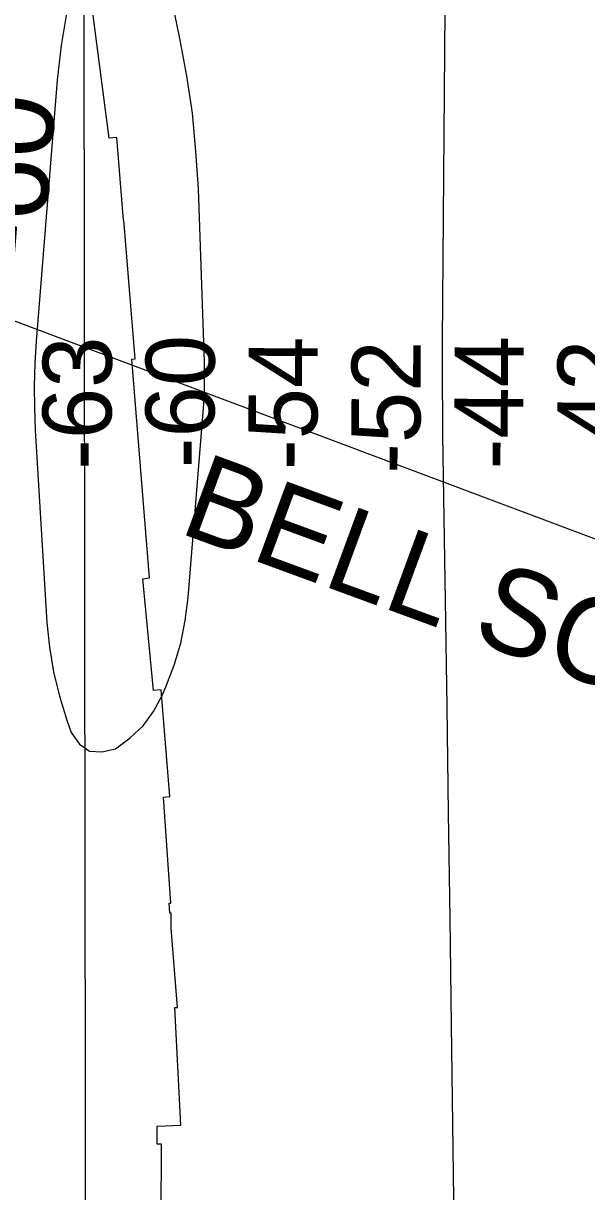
# Model space of a CAD drawing. Extents: x 3297716 to 3335574, y 688621 to 713991.
# Drawn here: x 3322786 to 3323333, y 709984 to 711119 of the extents above; entities that cross this region are included whole.
import ezdxf

# ---------------------------------------------------------------- set-up
doc = ezdxf.new("R2010")
doc.units = 0
for name, color, linetype in [('V-GRID-MAJR', 7, 'Continuous'), ('V-RIVR-RANG', 7, 'Continuous'), ('V-RRAP-RVMT', 7, 'Continuous'), ('V-TOPO-MAJR', 7, 'Continuous'), ('V-TOPO-MINR', 7, 'Continuous'), ('V-TOPO-MINR-IDEN', 7, 'Continuous'), ('V-UTIL-IDEN', 7, 'Continuous'), ('V-UTIL-LINE', 7, 'Continuous')]:
    doc.layers.add(name, color=color, linetype=linetype)

msp = doc.modelspace()

# ---------------------------------------------------------------- linework, layer by layer
at = {"layer": 'V-GRID-MAJR'}
msp.add_spline([(3322864.8, 694020.8), (3322861.3, 697048.6), (3322854.2, 703110.1), (3322847.2, 709171.7), (3322843.6, 712205.6)], degree=3, dxfattribs=at)
at = {"layer": 'V-RRAP-RVMT'}
for p, q in [((3322869.1, 711007.4), (3322829.7, 711312.3)), ((3322876.6, 711008.1), (3322869.1, 711007.4)), ((3322883, 710927.7), (3322876.6, 711008.1)), ((3322883.5, 710927.7), (3322883, 710927.7)), ((3322894.3, 710792.9), (3322883.5, 710927.7)), ((3322891.1, 710792.7), (3322894.3, 710792.9)), ((3322908.5, 710580.1), (3322891.1, 710792.7)), ((3322901.8, 710579.3), (3322908.5, 710580.1)), ((3322912.1, 710470.8), (3322901.8, 710579.3)), ((3322919.8, 710471.3), (3322912.1, 710470.8)), ((3322928.1, 710367.7), (3322919.8, 710471.3)), ((3322921.8, 710367.2), (3322928.1, 710367.7)), ((3322929.2, 710264.2), (3322921.8, 710367.2)), ((3322927.3, 710264.1), (3322929.2, 710264.2)), ((3322928.1, 710254.6), (3322927.3, 710264.1)), ((3322929.5, 710254.6), (3322928.1, 710254.6)), ((3322929.3, 710239.8), (3322929.5, 710254.6)), ((3322935.6, 710162.9), (3322929.3, 710239.8)), ((3322933, 710162.8), (3322935.6, 710162.9)), ((3322938.9, 710048.7), (3322933, 710162.8)), ((3322915.7, 710047.5), (3322938.9, 710048.7)), ((3322915.7, 710030.1), (3322915.7, 710047.5)), ((3322919.9, 710030), (3322915.7, 710030.1)), ((3322919.6, 709893.3), (3322919.9, 710030))]:
    msp.add_line(p, q, dxfattribs=at)
at = {"layer": 'V-TOPO-MAJR'}
msp.add_lwpolyline([(3323200, 711736.6), (3323192.7, 710809.8), (3323192.6, 710787), (3323192.6, 710764.1), (3323192.8, 710741.2), (3323193, 710718.4), (3323195.5, 710558.1), (3323197.1, 710455.1), (3323198.5, 710352.1), (3323200, 710249.2), (3323201.3, 710146.2), (3323204.2, 709928.7)], dxfattribs=at)
at = {"layer": 'V-TOPO-MINR'}
for points in [[(3322828.2, 711130.3), (3322822.7, 711097.2), (3322818.8, 711063.7), (3322798.3, 710810.1), (3322797, 710788.5), (3322796.3, 710766.9), (3322796.6, 710745.3), (3322797.4, 710723.7), (3322808.7, 710537), (3322811.2, 710512.8), (3322815, 710488.8), (3322820.8, 710465.3), (3322828, 710442), (3322832.3, 710429.9), (3322840.5, 710418.8), (3322850.1, 710411.9), (3322862, 710411.1), (3322875.4, 710414.3), (3322889.5, 710424.7), (3322902.1, 710436.5), (3322912.2, 710450.5), (3322920.7, 710465.9), (3322924.3, 710474.3), (3322932.2, 710495.4), (3322938.7, 710516.8), (3322943, 710538.8), (3322946, 710561.1), (3322960.6, 710741.3), (3322961.3, 710753.6), (3322961.8, 710765.8)], [(3322961.8, 710765.8), (3322961.9, 710778), (3322961.7, 710790.2), (3322955.8, 710958), (3322953.5, 710994.8), (3322950, 711031.5), (3322944.6, 711068), (3322937.9, 711104.3), (3322932.9, 711127.7)]]:
    msp.add_lwpolyline(points, dxfattribs=at)
at = {"layer": 'V-UTIL-LINE'}
msp.add_line((3322431.5, 710959.4), (3325839, 709681), dxfattribs=at)

# ---------------------------------------------------------------- texts
at = {"layer": 'V-RIVR-RANG'}
for s, p in [('-63', (3322871.2, 710685)), ('-60', (3322971.2, 710686.6)), ('-54', (3323071.2, 710684.9)), ('-44', (3323271.2, 710685.5)), ('-42', (3323371.2, 710681.9)), ('-52', (3323171.2, 710681.2))]:
    msp.add_text(s, height=67, rotation=89.7336, dxfattribs=at).set_placement(p)
at = {"layer": 'V-TOPO-MINR-IDEN'}
msp.add_text('-60', height=83, rotation=85.369, dxfattribs=at).set_placement((3322804.5, 710887.3))
at = {"layer": 'V-UTIL-IDEN'}
msp.add_text('BELL SOUTH', height=83, rotation=339.8254, dxfattribs=at).set_placement((3322935.3, 710624.6))

doc.saveas('drawing.dxf')
